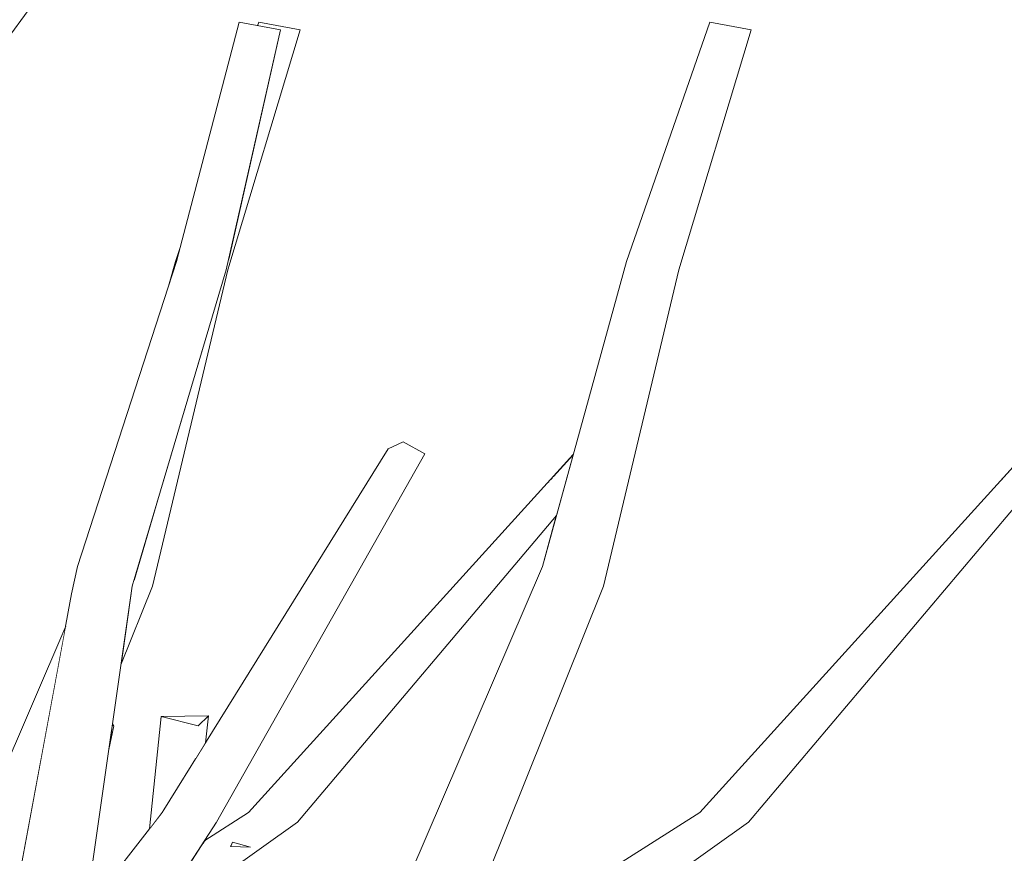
# Model space of a CAD drawing. Extents: x -289599 to -184549, y 66678 to 295474.
# Tile 532 of 656: x -250574 to -250473, y 72078 to 72163. Entities that reach past the tile are written whole.
import ezdxf

# ---------------------------------------------------------------- set-up
doc = ezdxf.new("R2010")
doc.units = 0
doc.header["$MEASUREMENT"] = 0
doc.linetypes.add('Wipeout_Contour', pattern=[1000, 0, -1000])
doc.layers.add('arch drzewa', color=8, linetype='Continuous')
doc.layers.add('Model drzwi', color=8, linetype='Continuous')
doc.layers.add('arch drzewa_Nr_Pióra__24', color=8, linetype='Continuous', lineweight=9)
doc.layers.add('arch drzewa_Nr_Pióra__4', color=8, linetype='Continuous', lineweight=9)

msp = doc.modelspace()

# ---------------------------------------------------------------- wipeouts: each hides what was drawn before it
at = {"color": 254, "linetype": 'Wipeout_Contour', "lineweight": 0, "ltscale": 767082.869061}
msp.add_wipeout([(-250575.59, 72058.85), (-250568.14, 72107.14), (-250568.75, 72104.32)], dxfattribs=at).dxf.layer = 'arch drzewa'
at = {"color": 254, "linetype": 'Wipeout_Contour', "lineweight": 0, "ltscale": 3323629.287831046}
msp.add_wipeout([(-250562.52, 72053.06), (-250563.61, 72045.97), (-250543.77, 72068.76), (-250541.22, 72068.94), (-250538.82, 72066.88), (-250542.37, 72062.67), (-250539.57, 72062.65), (-250520.46, 72107.14), (-250519.02, 72112.35), (-250545.59, 72080.89), (-250556.84, 72072.91), (-250558.53, 72057.89), (-250558.98, 72056.13)], dxfattribs=at).dxf.layer = 'Model drzwi'

# ---------------------------------------------------------------- next in the draw order: wipeouts: each hides what was drawn before it
at = {"color": 254, "linetype": 'Wipeout_Contour', "lineweight": 0, "ltscale": 766945.261942}
msp.add_wipeout([(-250534.03, 72055.71), (-250514.19, 72105.12), (-250520.46, 72107.14)], dxfattribs=at).dxf.layer = 'arch drzewa'
at = {"color": 254, "linetype": 'Wipeout_Contour', "lineweight": 0, "ltscale": 2045522.341877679}
msp.add_wipeout([(-250577.56, 72056.84), (-250577.87, 72055.14), (-250575.59, 72058.85), (-250568.75, 72104.32), (-250577.13, 72059.12), (-250576.78, 72059.57), (-250576.28, 72058.29), (-250577.18, 72056.3)], dxfattribs=at).dxf.layer = 'arch drzewa'
at = {"color": 254, "linetype": 'Wipeout_Contour', "lineweight": 0, "ltscale": 1022723.966025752}
msp.add_wipeout([(-250555.76, 72090.79), (-250559.55, 72091.74), (-250559.39, 72082.03), (-250556.08, 72087.35)], dxfattribs=at).dxf.layer = 'arch drzewa'

# ---------------------------------------------------------------- next in the draw order: wipeouts: each hides what was drawn before it
at = {"color": 254, "linetype": 'Wipeout_Contour', "lineweight": 0, "ltscale": 766945.717654}
msp.add_wipeout([(-250514.19, 72105.12), (-250506.45, 72137.55), (-250511.84, 72138.4)], dxfattribs=at).dxf.layer = 'arch drzewa'
at = {"color": 254, "linetype": 'Wipeout_Contour', "lineweight": 0, "ltscale": 767069.861595}
msp.add_wipeout([(-250569.58, 72055.71), (-250562.55, 72105.12), (-250568.14, 72107.14)], dxfattribs=at).dxf.layer = 'arch drzewa'
at = {"color": 254, "linetype": 'Wipeout_Contour', "lineweight": 0, "ltscale": 2045217.73835383}
msp.add_wipeout([(-250520.46, 72107.14), (-250539.57, 72062.65), (-250539.19, 72062.65), (-250538.72, 72059.08), (-250537.04, 72060.05), (-250536.62, 72060.32), (-250535.73, 72056.46), (-250534.03, 72055.71)], dxfattribs=at).dxf.layer = 'arch drzewa'
at = {"color": 254, "linetype": 'Wipeout_Contour', "lineweight": 0, "ltscale": 1022727.436767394}
msp.add_wipeout([(-250560.77, 72080.22), (-250559.48, 72081.89), (-250559.39, 72082.03), (-250559.55, 72091.74)], dxfattribs=at).dxf.layer = 'arch drzewa'
at = {"color": 254, "linetype": 'Wipeout_Contour', "lineweight": 0, "ltscale": 1022717.334372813}
msp.add_wipeout([(-250555.76, 72090.79), (-250556.04, 72087.41), (-250555.02, 72089.05), (-250554.71, 72091.8)], dxfattribs=at).dxf.layer = 'arch drzewa'

# ---------------------------------------------------------------- next in the draw order: wipeouts: each hides what was drawn before it
at = {"color": 254, "linetype": 'Wipeout_Contour', "lineweight": 0, "ltscale": 766948.737057}
msp.add_wipeout([(-250506.45, 72137.55), (-250499.05, 72162.19), (-250503.29, 72162.95)], dxfattribs=at).dxf.layer = 'arch drzewa'
at = {"color": 254, "linetype": 'Wipeout_Contour', "lineweight": 0, "ltscale": 767079.819297}
msp.add_wipeout([(-250562.55, 72105.12), (-250552.91, 72137.55), (-250557.98, 72138.4)], dxfattribs=at).dxf.layer = 'arch drzewa'
at = {"color": 254, "linetype": 'Wipeout_Contour', "lineweight": 0, "ltscale": 766949.679779}
msp.add_wipeout([(-250511.84, 72138.4), (-250520.46, 72107.14), (-250514.19, 72105.12)], dxfattribs=at).dxf.layer = 'arch drzewa'
at = {"color": 254, "linetype": 'Wipeout_Contour', "lineweight": 0, "ltscale": 2812556.669412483}
msp.add_wipeout([(-250575.59, 72058.85), (-250571.87, 72056.91), (-250573.87, 72058.97), (-250573.91, 72058.93), (-250573.93, 72058.95), (-250573.87, 72058.97), (-250572.63, 72060.05), (-250572.35, 72060.32), (-250571.01, 72056.46), (-250569.58, 72055.71), (-250568.14, 72107.14)], dxfattribs=at).dxf.layer = 'arch drzewa'
at = {"color": 254, "linetype": 'Wipeout_Contour', "lineweight": 0, "ltscale": 767064.937179}
msp.add_wipeout([(-250564.93, 72088.37), (-250564.43, 72090.79), (-250564.58, 72090.82)], dxfattribs=at).dxf.layer = 'arch drzewa'
at = {"color": 254, "linetype": 'Wipeout_Contour', "lineweight": 0, "ltscale": 767037.937514}
msp.add_wipeout([(-250556.08, 72087.35), (-250556.04, 72087.41), (-250555.76, 72090.79)], dxfattribs=at).dxf.layer = 'arch drzewa'
at = {"color": 254, "linetype": 'Wipeout_Contour', "lineweight": 0, "ltscale": 1022550.449970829}
msp.add_wipeout([(-250530.54, 72064.38), (-250530.56, 72064.34), (-250501.95, 72083.33), (-250504.32, 72081.89)], dxfattribs=at).dxf.layer = 'arch drzewa'

# ---------------------------------------------------------------- next in the draw order: wipeouts: each hides what was drawn before it
at = {"color": 254, "linetype": 'Wipeout_Contour', "lineweight": 0, "ltscale": 767084.472837}
msp.add_wipeout([(-250552.91, 72137.55), (-250547.34, 72162.19), (-250551.57, 72162.95)], dxfattribs=at).dxf.layer = 'arch drzewa'
at = {"color": 254, "linetype": 'Wipeout_Contour', "lineweight": 0, "ltscale": 766953.3798}
msp.add_wipeout([(-250503.29, 72162.95), (-250511.84, 72138.4), (-250506.45, 72137.55)], dxfattribs=at).dxf.layer = 'arch drzewa'
at = {"color": 254, "linetype": 'Wipeout_Contour', "lineweight": 0, "ltscale": 767084.618757}
msp.add_wipeout([(-250557.98, 72138.4), (-250568.14, 72107.14), (-250562.55, 72105.12)], dxfattribs=at).dxf.layer = 'arch drzewa'
at = {"color": 254, "linetype": 'Wipeout_Contour', "lineweight": 0, "ltscale": 767043.626151}
msp.add_wipeout([(-250555.76, 72090.79), (-250554.71, 72091.8), (-250559.55, 72091.74)], dxfattribs=at).dxf.layer = 'arch drzewa'
at = {"color": 254, "linetype": 'Wipeout_Contour', "lineweight": 0, "ltscale": 767064.650639}
msp.add_wipeout([(-250564.58, 72090.82), (-250564.43, 72090.79), (-250564.55, 72091.02)], dxfattribs=at).dxf.layer = 'arch drzewa'
at = {"color": 254, "linetype": 'Wipeout_Contour', "lineweight": 0, "ltscale": 767080.175189}
msp.add_wipeout([(-250574.73, 72076.76), (-250574.23, 72074.77), (-250571.78, 72087.96)], dxfattribs=at).dxf.layer = 'arch drzewa'
at = {"color": 254, "linetype": 'Wipeout_Contour', "lineweight": 0, "ltscale": 1022727.260151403}
msp.add_wipeout([(-250567.83, 72068.02), (-250568.04, 72066.51), (-250556.32, 72083.33), (-250559.48, 72081.89)], dxfattribs=at).dxf.layer = 'arch drzewa'
at = {"color": 254, "linetype": 'Wipeout_Contour', "lineweight": 0, "ltscale": 766923.326681}
msp.add_wipeout([(-250530.08, 72065.54), (-250530.54, 72064.38), (-250504.32, 72081.89)], dxfattribs=at).dxf.layer = 'arch drzewa'

# ---------------------------------------------------------------- next in the draw order: linework, layer by layer
at = {"layer": 'arch drzewa_Nr_Pióra__4', "linetype": 'Continuous'}
for p, q in [((-250511.84, 72138.4), (-250503.29, 72162.95)), ((-250506.45, 72137.55), (-250499.05, 72162.19)), ((-250499.05, 72162.19), (-250503.29, 72162.95)), ((-250514.19, 72105.12), (-250506.45, 72137.55)), ((-250568.14, 72107.14), (-250568.75, 72104.32)), ((-250564.93, 72088.37), (-250564.43, 72090.79)), ((-250564.43, 72090.79), (-250564.58, 72090.82)), ((-250564.55, 72091.02), (-250564.43, 72090.79))]:
    msp.add_line(p, q, dxfattribs=at)

# ---------------------------------------------------------------- next in the draw order: wipeouts: each hides what was drawn before it
at = {"color": 254, "linetype": 'Wipeout_Contour', "lineweight": 0, "ltscale": 1790066.457022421}
msp.add_wipeout([(-250607.1, 72121.65), (-250567.05, 72176.92), (-250567.04, 72176.94), (-250570.28, 72177.56), (-250572.47, 72178.95), (-250571.23, 72181.24), (-250571.57, 72181.52)], dxfattribs=at).dxf.layer = 'arch drzewa'
at = {"color": 254, "linetype": 'Wipeout_Contour', "lineweight": 0, "ltscale": 767087.403405}
msp.add_wipeout([(-250551.57, 72162.95), (-250557.98, 72138.4), (-250552.91, 72137.55)], dxfattribs=at).dxf.layer = 'arch drzewa'
at = {"color": 254, "linetype": 'Wipeout_Contour', "lineweight": 0, "ltscale": 1022760.301100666}
msp.add_wipeout([(-250563.69, 72097.04), (-250560.45, 72105.12), (-250562.36, 72105.73), (-250562.55, 72105.12)], dxfattribs=at).dxf.layer = 'arch drzewa'
at = {"color": 254, "linetype": 'Wipeout_Contour', "lineweight": 0, "ltscale": 1022546.491726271}
msp.add_wipeout([(-250533.6, 72056.78), (-250533.72, 72056.48), (-250499.33, 72080.89), (-250501.95, 72083.33)], dxfattribs=at).dxf.layer = 'arch drzewa'
at = {"color": 254, "linetype": 'Wipeout_Contour', "lineweight": 0, "ltscale": 767049.727173}
msp.add_wipeout([(-250567.83, 72068.02), (-250559.48, 72081.89), (-250567.29, 72071.82)], dxfattribs=at).dxf.layer = 'arch drzewa'

# ---------------------------------------------------------------- next in the draw order: wipeouts: each hides what was drawn before it
at = {"color": 254, "linetype": 'Wipeout_Contour', "lineweight": 0, "ltscale": 1022953.622900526}
msp.add_wipeout([(-250614.69, 72125.65), (-250615.17, 72121.87), (-250607.1, 72121.65), (-250571.57, 72181.52)], dxfattribs=at).dxf.layer = 'arch drzewa'
at = {"color": 254, "linetype": 'Wipeout_Contour', "lineweight": 0, "ltscale": 1022718.251773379}
msp.add_wipeout([(-250569.29, 72057.78), (-250569.38, 72057.1), (-250553.88, 72080.89), (-250556.32, 72083.33)], dxfattribs=at).dxf.layer = 'arch drzewa'
at = {"color": 254, "linetype": 'Wipeout_Contour', "lineweight": 0, "ltscale": 766922.281369}
msp.add_wipeout([(-250533.6, 72056.78), (-250501.95, 72083.33), (-250530.56, 72064.34)], dxfattribs=at).dxf.layer = 'arch drzewa'

# ---------------------------------------------------------------- next in the draw order: wipeouts: each hides what was drawn before it
at = {"color": 254, "linetype": 'Wipeout_Contour', "lineweight": 0, "ltscale": 1278603.646487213}
msp.add_wipeout([(-250606.1, 72119.36), (-250563.02, 72178.04), (-250566.48, 72175.16), (-250567.17, 72175.59), (-250567.05, 72176.88)], dxfattribs=at).dxf.layer = 'arch drzewa'
at = {"color": 254, "linetype": 'Wipeout_Contour', "lineweight": 0, "ltscale": 766842.371935}
msp.add_wipeout([(-250501.95, 72083.33), (-250469.8, 72119.92), (-250470.52, 72119.18)], dxfattribs=at).dxf.layer = 'arch drzewa'
at = {"color": 254, "linetype": 'Wipeout_Contour', "lineweight": 0, "ltscale": 767044.496825}
msp.add_wipeout([(-250568.04, 72066.51), (-250569.29, 72057.78), (-250556.32, 72083.33)], dxfattribs=at).dxf.layer = 'arch drzewa'

# ---------------------------------------------------------------- next in the draw order: wipeouts: each hides what was drawn before it
at = {"color": 254, "linetype": 'Wipeout_Contour', "lineweight": 0, "ltscale": 1022910.242315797}
msp.add_wipeout([(-250567.04, 72176.94), (-250607.1, 72121.65), (-250606.1, 72119.36), (-250567.05, 72176.88)], dxfattribs=at).dxf.layer = 'arch drzewa'
at = {"color": 254, "linetype": 'Wipeout_Contour', "lineweight": 0, "ltscale": 767018.202054}
msp.add_wipeout([(-250556.32, 72083.33), (-250534.75, 72119.92), (-250536.27, 72119.18)], dxfattribs=at).dxf.layer = 'arch drzewa'
at = {"color": 254, "linetype": 'Wipeout_Contour', "lineweight": 0, "ltscale": 766862.184116}
msp.add_wipeout([(-250470.52, 72119.18), (-250504.32, 72081.89), (-250501.95, 72083.33)], dxfattribs=at).dxf.layer = 'arch drzewa'
at = {"color": 254, "linetype": 'Wipeout_Contour', "lineweight": 0, "ltscale": 1022781.731624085}
msp.add_wipeout([(-250576.61, 72084.13), (-250574.73, 72076.76), (-250571.78, 72087.96), (-250569.36, 72100.99)], dxfattribs=at).dxf.layer = 'arch drzewa'

# ---------------------------------------------------------------- next in the draw order: linework, layer by layer
at = {"layer": 'arch drzewa_Nr_Pióra__4', "linetype": 'Continuous'}
for p, q in [((-250606.1, 72119.36), (-250563.02, 72178.04)), ((-250577.13, 72059.12), (-250568.75, 72104.32)), ((-250576.61, 72084.13), (-250569.36, 72100.99))]:
    msp.add_line(p, q, dxfattribs=at)

# ---------------------------------------------------------------- next in the draw order: wipeouts: each hides what was drawn before it
at = {"color": 254, "linetype": 'Wipeout_Contour', "lineweight": 0, "ltscale": 766835.977016}
msp.add_wipeout([(-250499.33, 72080.89), (-250467.43, 72118.67), (-250469.8, 72119.92)], dxfattribs=at).dxf.layer = 'arch drzewa'
at = {"color": 254, "linetype": 'Wipeout_Contour', "lineweight": 0, "ltscale": 767028.819787}
msp.add_wipeout([(-250536.27, 72119.18), (-250559.48, 72081.89), (-250556.32, 72083.33)], dxfattribs=at).dxf.layer = 'arch drzewa'

# ---------------------------------------------------------------- next in the draw order: linework, layer by layer
at = {"layer": 'arch drzewa_Nr_Pióra__4', "linetype": 'Continuous'}
for p, q in [((-250560.77, 72080.22), (-250559.55, 72091.74)), ((-250567.29, 72071.82), (-250559.48, 72081.89))]:
    msp.add_line(p, q, dxfattribs=at)

# ---------------------------------------------------------------- next in the draw order: wipeouts: each hides what was drawn before it
at = {"color": 254, "linetype": 'Wipeout_Contour', "lineweight": 0, "ltscale": 767011.358327}
msp.add_wipeout([(-250553.88, 72080.89), (-250532.52, 72118.67), (-250534.75, 72119.92)], dxfattribs=at).dxf.layer = 'arch drzewa'
at = {"color": 254, "linetype": 'Wipeout_Contour', "lineweight": 0, "ltscale": 766856.699146}
msp.add_wipeout([(-250469.8, 72119.92), (-250501.95, 72083.33), (-250499.33, 72080.89)], dxfattribs=at).dxf.layer = 'arch drzewa'

# ---------------------------------------------------------------- next in the draw order: linework, layer by layer
at = {"layer": 'arch drzewa_Nr_Pióra__4', "linetype": 'Continuous'}
for p, q in [((-250504.32, 72081.89), (-250470.52, 72119.18)), ((-250499.33, 72080.89), (-250467.43, 72118.67))]:
    msp.add_line(p, q, dxfattribs=at)

# ---------------------------------------------------------------- next in the draw order: wipeouts: each hides what was drawn before it
at = {"color": 254, "linetype": 'Wipeout_Contour', "lineweight": 0, "ltscale": 767021.957643}
msp.add_wipeout([(-250534.75, 72119.92), (-250556.32, 72083.33), (-250553.88, 72080.89)], dxfattribs=at).dxf.layer = 'arch drzewa'

# ---------------------------------------------------------------- next in the draw order: linework, layer by layer
at = {"layer": 'arch drzewa_Nr_Pióra__4', "linetype": 'Continuous'}
for p, q in [((-250534.75, 72119.92), (-250536.27, 72119.18)), ((-250559.55, 72091.74), (-250554.71, 72091.8)), ((-250555.76, 72090.79), (-250559.55, 72091.74)), ((-250554.71, 72091.8), (-250555.76, 72090.79)), ((-250555.02, 72089.05), (-250554.71, 72091.8))]:
    msp.add_line(p, q, dxfattribs=at)

# ---------------------------------------------------------------- next in the draw order: wipeouts: each hides what was drawn before it
at = {"color": 254, "linetype": 'Wipeout_Contour', "lineweight": 0, "ltscale": 1278456.227519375}
msp.add_wipeout([(-250559.8, 72114.35), (-250560.45, 72105.12), (-250552.72, 72137.55), (-250552.9, 72137.58), (-250552.91, 72137.55)], dxfattribs=at).dxf.layer = 'arch drzewa'
at = {"color": 254, "linetype": 'Wipeout_Contour', "lineweight": 0, "ltscale": 1022694.10790555}
msp.add_wipeout([(-250555.27, 72078.77), (-250555.4, 72078.56), (-250548.21, 72083.33), (-250550.59, 72081.89)], dxfattribs=at).dxf.layer = 'arch drzewa'

# ---------------------------------------------------------------- next in the draw order: wipeouts: each hides what was drawn before it
at = {"color": 254, "linetype": 'Wipeout_Contour', "lineweight": 0, "ltscale": 1534163.248513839}
msp.add_wipeout([(-250552.72, 72137.55), (-250545.32, 72162.19), (-250549.55, 72162.95), (-250549.59, 72162.59), (-250547.34, 72162.19), (-250552.48, 72139.46)], dxfattribs=at).dxf.layer = 'arch drzewa'
at = {"color": 254, "linetype": 'Wipeout_Contour', "lineweight": 0, "ltscale": 767090.800811}
msp.add_wipeout([(-250558.14, 72137.91), (-250557.99, 72138.38), (-250558.1, 72138.4)], dxfattribs=at).dxf.layer = 'arch drzewa'
at = {"color": 254, "linetype": 'Wipeout_Contour', "lineweight": 0, "ltscale": 767071.130592}
msp.add_wipeout([(-250559.8, 72114.35), (-250562.36, 72105.73), (-250560.45, 72105.12)], dxfattribs=at).dxf.layer = 'arch drzewa'
at = {"color": 254, "linetype": 'Wipeout_Contour', "lineweight": 0, "ltscale": 767023.258177}
msp.add_wipeout([(-250555.27, 72078.77), (-250550.59, 72081.89), (-250555.1, 72079.03)], dxfattribs=at).dxf.layer = 'arch drzewa'

# ---------------------------------------------------------------- next in the draw order: linework, layer by layer
at = {"layer": 'arch drzewa_Nr_Pióra__4', "linetype": 'Continuous'}
for p, q in [((-250569.58, 72055.71), (-250562.55, 72105.12)), ((-250563.69, 72097.04), (-250560.45, 72105.12))]:
    msp.add_line(p, q, dxfattribs=at)

# ---------------------------------------------------------------- next in the draw order: wipeouts: each hides what was drawn before it
at = {"color": 254, "linetype": 'Wipeout_Contour', "lineweight": 0, "ltscale": 767089.613412}
msp.add_wipeout([(-250549.67, 72162.6), (-250549.59, 72162.59), (-250549.55, 72162.95)], dxfattribs=at).dxf.layer = 'arch drzewa'
at = {"color": 254, "linetype": 'Wipeout_Contour', "lineweight": 0, "ltscale": 767075.349293}
msp.add_wipeout([(-250552.9, 72137.58), (-250552.72, 72137.55), (-250552.48, 72139.46)], dxfattribs=at).dxf.layer = 'arch drzewa'
at = {"color": 254, "linetype": 'Wipeout_Contour', "lineweight": 0, "ltscale": 767091.435}
msp.add_wipeout([(-250558.1, 72138.4), (-250558.8, 72135.87), (-250558.14, 72137.91)], dxfattribs=at).dxf.layer = 'arch drzewa'
at = {"color": 254, "linetype": 'Wipeout_Contour', "lineweight": 0, "ltscale": 1022697.862744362}
msp.add_wipeout([(-250556.44, 72076.42), (-250548.21, 72083.33), (-250555.4, 72078.56), (-250556.37, 72077.07)], dxfattribs=at).dxf.layer = 'arch drzewa'

# ---------------------------------------------------------------- next in the draw order: linework, layer by layer
at = {"layer": 'arch drzewa_Nr_Pióra__24', "linetype": 'Continuous'}
for p, q in [((-250552.44, 72078.39), (-250552.39, 72078.5)), ((-250550.4, 72078.34), (-250552.44, 72078.39)), ((-250552.39, 72078.5), (-250552.24, 72078.85)), ((-250550.4, 72078.34), (-250552.24, 72078.85))]:
    msp.add_line(p, q, dxfattribs=at)
at = {"layer": 'arch drzewa_Nr_Pióra__4', "linetype": 'Continuous'}
for p, q in [((-250552.91, 72137.55), (-250547.34, 72162.19)), ((-250552.72, 72137.55), (-250545.32, 72162.19)), ((-250547.34, 72162.19), (-250551.57, 72162.95)), ((-250549.67, 72162.6), (-250549.55, 72162.95)), ((-250545.32, 72162.19), (-250549.55, 72162.95)), ((-250562.55, 72105.12), (-250552.91, 72137.55)), ((-250560.45, 72105.12), (-250552.72, 72137.55)), ((-250569.38, 72057.1), (-250553.88, 72080.89))]:
    msp.add_line(p, q, dxfattribs=at)

# ---------------------------------------------------------------- next in the draw order: wipeouts: each hides what was drawn before it
at = {"color": 254, "linetype": 'Wipeout_Contour', "lineweight": 0, "ltscale": 1022787.154384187}
msp.add_wipeout([(-250558.1, 72138.4), (-250557.99, 72138.38), (-250557.98, 72138.4), (-250557.61, 72139.83)], dxfattribs=at).dxf.layer = 'arch drzewa'
at = {"color": 254, "linetype": 'Wipeout_Contour', "lineweight": 0, "ltscale": 766975.360393}
msp.add_wipeout([(-250548.21, 72083.33), (-250517.34, 72118.47), (-250517.31, 72118.58)], dxfattribs=at).dxf.layer = 'arch drzewa'

# ---------------------------------------------------------------- next in the draw order: linework, layer by layer
at = {"layer": 'arch drzewa_Nr_Pióra__4', "linetype": 'Continuous'}
for p, q in [((-250557.98, 72138.4), (-250551.57, 72162.95)), ((-250558.1, 72138.4), (-250557.61, 72139.83)), ((-250568.14, 72107.14), (-250557.98, 72138.4)), ((-250558.8, 72135.87), (-250558.1, 72138.4))]:
    msp.add_line(p, q, dxfattribs=at)

# ---------------------------------------------------------------- next in the draw order: wipeouts: each hides what was drawn before it
at = {"color": 254, "linetype": 'Wipeout_Contour', "lineweight": 0, "ltscale": 1022647.136193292}
msp.add_wipeout([(-250550.59, 72081.89), (-250548.21, 72083.33), (-250517.31, 72118.58), (-250517.3, 72118.6)], dxfattribs=at).dxf.layer = 'arch drzewa'

# ---------------------------------------------------------------- next in the draw order: linework, layer by layer
at = {"layer": 'arch drzewa_Nr_Pióra__4', "linetype": 'Continuous'}
msp.add_line((-250555.1, 72079.03), (-250550.59, 72081.89), dxfattribs=at)

# ---------------------------------------------------------------- next in the draw order: wipeouts: each hides what was drawn before it
at = {"color": 254, "linetype": 'Wipeout_Contour', "lineweight": 0, "ltscale": 766971.68876}
msp.add_wipeout([(-250545.59, 72080.89), (-250519.02, 72112.35), (-250517.44, 72118.11)], dxfattribs=at).dxf.layer = 'arch drzewa'

# ---------------------------------------------------------------- next in the draw order: wipeouts: each hides what was drawn before it
at = {"color": 254, "linetype": 'Wipeout_Contour', "lineweight": 0, "ltscale": 1022642.066973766}
msp.add_wipeout([(-250548.21, 72083.33), (-250545.59, 72080.89), (-250517.44, 72118.11), (-250517.34, 72118.47)], dxfattribs=at).dxf.layer = 'arch drzewa'

# ---------------------------------------------------------------- next in the draw order: linework, layer by layer
at = {"layer": 'arch drzewa_Nr_Pióra__4', "linetype": 'Continuous'}
for p, q in [((-250520.46, 72107.14), (-250511.84, 72138.4)), ((-250532.52, 72118.67), (-250534.75, 72119.92)), ((-250559.48, 72081.89), (-250536.27, 72119.18)), ((-250553.88, 72080.89), (-250532.52, 72118.67)), ((-250550.59, 72081.89), (-250517.3, 72118.6)), ((-250545.59, 72080.89), (-250519.02, 72112.35)), ((-250539.57, 72062.65), (-250520.46, 72107.14)), ((-250534.03, 72055.71), (-250514.19, 72105.12)), ((-250530.08, 72065.54), (-250504.32, 72081.89)), ((-250556.84, 72072.91), (-250545.59, 72080.89)), ((-250533.72, 72056.48), (-250499.33, 72080.89))]:
    msp.add_line(p, q, dxfattribs=at)

doc.saveas('drawing.dxf')
